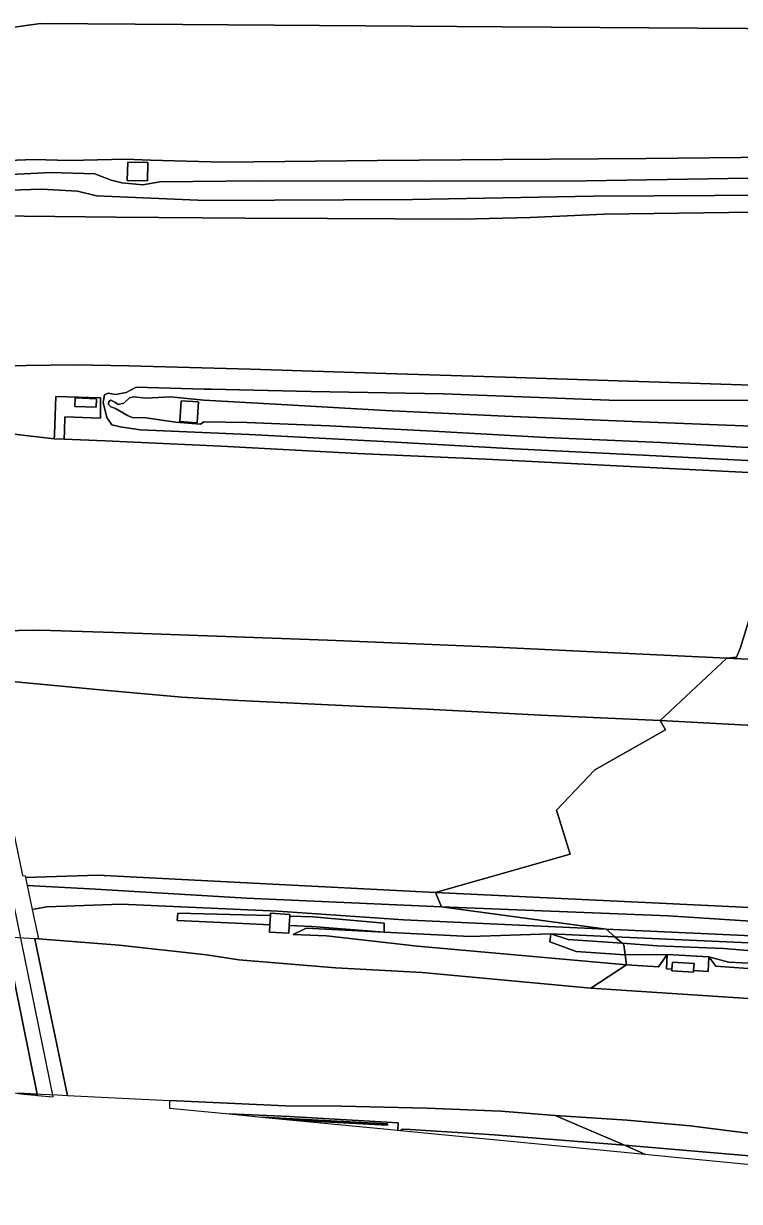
# Model space of a CAD drawing. Extents: x 160203 to 161530, y 379528 to 381797.
# Drawn here: x 160995.1 to 161054.7, y 379560 to 379658.1 of the extents above; entities that cross this region are included whole.
import ezdxf

# ---------------------------------------------------------------- set-up
doc = ezdxf.new("R2010")
doc.units = 0
for name, color, linetype in [('IMGEO_Berm_groen', 7, 'Continuous'), ('IMGEO_Berm_open', 7, 'Continuous'), ('IMGEO_Geluidsscherm', 7, 'Continuous'), ('IMGEO_Grasland_overig', 7, 'Continuous'), ('IMGEO_Groenvoorziening', 7, 'Continuous'), ('IMGEO_Muur', 7, 'Continuous'), ('IMGEO_Rijbaan_autosnelweg', 7, 'Continuous'), ('IMGEO_Rijbaan_autoweg', 7, 'Continuous'), ('IMGEO_Struiken', 7, 'Continuous'), ('IMGEO_Terreindeel_gesloten', 7, 'Continuous'), ('IMGEO_Terreindeel_open', 7, 'Continuous')]:
    doc.layers.add(name, color=color, linetype=linetype)

msp = doc.modelspace()

# ---------------------------------------------------------------- linework, layer by layer
at = {"layer": 'IMGEO_Berm_groen'}
for points in [[(160994.003, 379645.508), (160997.356, 379645.672), (161000.996, 379645.558), (161002.362, 379645.03), (161003.252, 379644.825), (161005.002, 379644.654), (161006.425, 379644.896), (161014.667, 379644.984), (161028.573, 379644.945), (161041.916, 379644.992), (161057.126, 379645.224), (161065.73, 379645.35), (161065.344, 379647.052), (161057.446, 379646.945), (161046.92, 379646.848), (161034.972, 379646.746), (161024.535, 379646.68), (161011.667, 379646.545), (161005.647, 379646.702), (161003.542, 379646.783), (160998.887, 379646.678), (160995.918, 379646.771), (160993.819, 379646.668)], [(161057.431, 379627.906), (161035.216, 379628.617), (161025.242, 379628.936), (161013.961, 379629.304), (161003.827, 379629.569), (160999.32, 379629.663), (160993.267, 379629.566)], [(161056.963, 379621.61), (161046.109, 379622.164), (161035.967, 379622.647), (161025.039, 379623.261), (161013.843, 379623.844), (161004.769, 379624.242), (161003.108, 379624.488), (161002.425, 379624.663), (161001.993, 379625.255), (161001.707, 379626.529), (161001.808, 379627.152), (161002.104, 379627.286), (161002.727, 379627.185), (161003.601, 379627.351), (161004.445, 379627.784), (161010.109, 379627.641), (161010.286, 379627.637), (161010.703, 379627.627), (161019.005, 379627.435), (161030.035, 379627.252), (161044.566, 379626.696), (161056.308, 379626.722)], [(160994.275, 379623.872), (160997.612, 379623.499), (160997.641, 379623.84), (160997.763, 379627.027), (161001.484, 379626.907), (161001.461, 379625.217), (160998.51, 379625.325), (160998.485, 379624.154), (160998.443, 379623.464), (161001.853, 379623.321), (161011.521, 379622.881), (161022.894, 379622.269), (161033.599, 379621.788), (161044.483, 379621.248), (161056.568, 379620.639)], [(161055.752, 379624.541), (161045.788, 379624.921), (161035.157, 379625.372), (161025.222, 379625.841), (161016.058, 379626.372), (161010.068, 379626.707), (161007.309, 379626.993), (161005.278, 379626.867), (161004.211, 379626.997), (161003.9, 379626.907), (161003.427, 379626.461), (161002.938, 379626.355), (161002.656, 379626.532), (161002.344, 379626.724), (161002.166, 379626.604), (161002.137, 379626.337), (161002.331, 379626.145), (161002.732, 379626.013), (161003.727, 379625.439), (161004.098, 379625.262), (161005.255, 379625.251), (161007.746, 379624.89), (161009.808, 379624.719), (161010.089, 379624.898), (161013.662, 379624.851), (161020.557, 379624.579), (161029.172, 379624.121), (161038.573, 379623.605), (161048.151, 379623.195), (161055.862, 379622.748)], [(161136.412, 379601.107), (161123.613, 379601.704), (161114.346, 379602.214), (161103.376, 379602.789), (161090.704, 379603.395), (161081.92, 379603.821), (161071.806, 379604.338), (161061.895, 379604.839), (161053.636, 379605.215), (161048.083, 379600.029), (161056.357, 379599.598), (161063.443, 379599.248), (161074.048, 379598.765), (161086.864, 379598.134), (161096.089, 379597.708), (161101.502, 379597.421), (161113.394, 379596.856), (161125.516, 379596.24), (161135.994, 379595.715)], [(161142.388, 379580.152), (161131.173, 379580.648), (161120.112, 379581.234), (161110.35, 379581.72), (161100.626, 379582.206), (161090.517, 379582.704), (161083.661, 379583.091), (161075.108, 379583.463), (161065.526, 379583.898), (161056.15, 379584.422), (161029.386, 379585.706), (161029.883, 379584.517), (161048.744, 379583.754), (161060.339, 379583.024), (161073.6, 379582.338), (161088.944, 379581.669), (161103.478, 379580.921), (161116.533, 379580.261), (161128.815, 379579.766), (161142.758, 379579.004)], [(161060.339, 379583.024), (161048.744, 379583.754), (161029.883, 379584.517), (161043.595, 379582.653), (161059.372, 379581.938)], [(161059.372, 379581.938), (161043.595, 379582.653), (161044.303, 379582.022), (161055.49, 379581.509)], [(161058.485, 379579.163), (161052.732, 379579.557), (161052.154, 379580.333), (161052.079, 379579.127), (161050.88, 379579.202), (161050.871, 379579.068), (161049.065, 379579.182), (161049.073, 379579.315), (161048.612, 379579.344), (161048.687, 379580.55), (161047.958, 379579.511), (161045.289, 379579.679), (161042.307, 379577.741), (161055.46, 379576.883)], [(161135.527, 379576.59), (161131.234, 379576.58), (161130.334, 379575.546), (161116.482, 379576.584), (161108.048, 379576.943), (161100.392, 379577.639), (161085.61, 379578.177), (161071.221, 379579.056), (161053.791, 379579.888), (161052.154, 379580.333), (161052.732, 379579.557), (161058.485, 379579.163), (161072.979, 379577.498), (161087.475, 379576.351), (161098.06, 379575.622), (161112.968, 379574.438), (161129.561, 379572.767), (161144.712, 379571.725)], [(161056.052, 379565.583), (161050.587, 379566.283), (161045.338, 379566.731), (161039.332, 379567.124), (161045.132, 379564.646), (161055.839, 379563.735)]]:
    msp.add_lwpolyline(points, dxfattribs=at)
for points in [[(161005.378, 379644.975), (161003.708, 379645.014), (161003.744, 379646.535), (161005.413, 379646.497)], [(160989.986, 379643.614), (160989.991, 379642.154), (160995.113, 379642.039), (161002.748, 379641.963), (161013.526, 379641.882), (161020.391, 379641.832), (161031.569, 379641.798), (161037.262, 379641.937), (161043.413, 379642.196), (161053.805, 379642.351), (161061.166, 379642.391), (161057.724, 379643.773), (161042.514, 379643.69), (161027.452, 379643.429), (161010.226, 379643.338), (161001.151, 379643.721), (160999.548, 379644.13), (160996.553, 379644.297), (160991.395, 379644.131)], [(161009.637, 379626.573), (161009.521, 379624.828), (161008.086, 379624.922), (161008.201, 379626.668)], [(161053.636, 379605.215), (161034.405, 379606.14), (161020.393, 379606.728), (161003.46, 379607.335), (160996.432, 379607.547), (160991.039, 379607.484), (160991.843, 379603.531), (160991.537, 379603.567), (160991.548, 379603.518), (160991.737, 379603.509), (161001.45, 379602.58), (161008.243, 379601.966), (161012.988, 379601.702), (161022.774, 379601.217), (161028.674, 379600.968), (161038.149, 379600.483), (161048.083, 379600.029)], [(160995.237, 379586.951), (160995.376, 379586.279), (161000.583, 379586.014), (161013.632, 379585.23), (161029.883, 379584.517), (161029.386, 379585.706), (161014.202, 379586.468), (161001.242, 379587.148)], [(161025.105, 379582.393), (161032.271, 379582.049), (161038.996, 379582.265), (161044.303, 379582.022), (161043.595, 379582.653), (161026.722, 379583.423), (161016.252, 379584.157), (161003.204, 379584.733), (160997.008, 379584.504), (160995.79, 379584.28), (160996.296, 379581.84), (161003.023, 379581.308), (161010.305, 379580.502), (161013, 379580.109), (161021.055, 379579.439), (161028.278, 379579.04), (161042.307, 379577.741), (161045.289, 379579.679), (161027.881, 379581.248), (161020.292, 379582.096), (161017.534, 379582.205), (161018.6, 379582.742)], [(161015.63, 379583.779), (161013.329, 379583.847), (161007.922, 379583.981), (161007.871, 379583.377), (161013.326, 379583.115), (161015.586, 379583.023)], [(161015.586, 379583.023), (161013.326, 379583.115), (161007.871, 379583.377), (161007.922, 379583.981), (161013.329, 379583.847), (161015.63, 379583.779), (161015.641, 379583.976), (161017.25, 379583.884), (161017.241, 379583.732), (161019.16, 379583.675), (161025.092, 379583.161), (161025.105, 379582.393), (161019.074, 379582.88), (161017.196, 379582.957), (161017.159, 379582.309), (161015.55, 379582.401)], [(161017.241, 379583.732), (161017.196, 379582.957), (161019.074, 379582.88), (161025.105, 379582.393), (161025.092, 379583.161), (161019.16, 379583.675)], [(161044.913, 379581.478), (161047.828, 379581.276), (161053.374, 379581.04), (161057.784, 379580.668), (161068.851, 379579.863), (161095.677, 379578.566), (161113.025, 379577.571), (161131.234, 379576.58), (161132.241, 379577.673), (161128.361, 379577.865), (161114.035, 379578.676), (161102.629, 379579.142), (161101.869, 379578.368), (161101.758, 379578.298), (161100.141, 379578.465), (161100.113, 379578.539), (161099.844, 379579.15), (161083.818, 379580.131), (161068.594, 379580.774), (161055.49, 379581.509), (161044.303, 379582.022)], [(161131.234, 379576.58), (161113.025, 379577.571), (161095.677, 379578.566), (161068.851, 379579.863), (161057.784, 379580.668), (161053.374, 379581.04), (161047.828, 379581.276), (161044.913, 379581.478), (161045.053, 379581.353), (161045.173, 379580.505), (161048.687, 379580.55), (161052.154, 379580.333), (161053.791, 379579.888), (161071.221, 379579.056), (161085.61, 379578.177), (161100.392, 379577.639), (161108.048, 379576.943), (161116.482, 379576.584), (161130.334, 379575.546)], [(161045.289, 379579.679), (161047.958, 379579.511), (161048.687, 379580.55), (161045.173, 379580.505)], [(161026.454, 379565.878), (161026.625, 379566.003), (161027.278, 379565.976), (161034.277, 379565.526), (161045.132, 379564.646), (161039.332, 379567.124), (161034.823, 379567.5), (161028.655, 379567.731), (161021.535, 379567.898), (161016.895, 379567.938), (161007.232, 379568.387), (161007.227, 379567.736), (161012.19, 379567.256), (161017.192, 379567.037), (161026.281, 379566.506), (161026.226, 379565.9)], [(161026.454, 379565.878), (161046.821, 379563.91), (161045.132, 379564.646), (161034.277, 379565.526), (161027.278, 379565.976), (161026.625, 379566.003)]]:
    msp.add_lwpolyline(points, close=True, dxfattribs=at)
at = {"layer": 'IMGEO_Berm_open'}
msp.add_lwpolyline([(160994.626, 379568.994), (160996.203, 379568.92), (160991.115, 379593.962)], dxfattribs=at)
msp.add_lwpolyline([(160996.228, 379568.799), (160996.203, 379568.92), (160994.626, 379568.994), (160994.638, 379568.952), (160995.074, 379568.91), (160996.04, 379568.817)], close=True, dxfattribs=at)
at = {"layer": 'IMGEO_Geluidsscherm'}
msp.add_lwpolyline([(161016.073, 379566.881), (161021.178, 379566.61), (161025.382, 379566.373)], dxfattribs=at)
at = {"layer": 'IMGEO_Grasland_overig'}
for points in [[(160993.819, 379646.668), (160995.918, 379646.771), (160998.887, 379646.678), (161003.542, 379646.783), (161005.647, 379646.702), (161011.667, 379646.545), (161024.535, 379646.68), (161034.972, 379646.746), (161046.92, 379646.848), (161057.446, 379646.945), (161065.344, 379647.052), (161059.344, 379657.651), (161034.97, 379657.801), (161008.314, 379658.003), (160996.483, 379658.08), (160992.482, 379657.532)], [(160991.395, 379644.131), (160996.553, 379644.297), (160999.548, 379644.13), (161001.151, 379643.721), (161010.226, 379643.338), (161027.452, 379643.429), (161042.514, 379643.69), (161057.724, 379643.773), (161065.73, 379645.35), (161057.126, 379645.224), (161041.916, 379644.992), (161028.573, 379644.945), (161014.667, 379644.984), (161006.425, 379644.896), (161005.002, 379644.654), (161003.252, 379644.825), (161002.362, 379645.03), (161000.996, 379645.558), (160997.356, 379645.672), (160994.003, 379645.508)], [(161056.308, 379626.722), (161044.566, 379626.696), (161030.035, 379627.252), (161019.005, 379627.435), (161010.703, 379627.627), (161010.286, 379627.637), (161010.109, 379627.641), (161004.445, 379627.784), (161003.601, 379627.351), (161002.727, 379627.185), (161002.104, 379627.286), (161001.808, 379627.152), (161001.707, 379626.529), (161001.993, 379625.255), (161002.425, 379624.663), (161003.108, 379624.488), (161004.769, 379624.242), (161013.843, 379623.844), (161025.039, 379623.261), (161035.967, 379622.647), (161046.109, 379622.164), (161056.963, 379621.61)], [(161055.862, 379622.748), (161048.151, 379623.195), (161038.573, 379623.605), (161029.172, 379624.121), (161020.557, 379624.579), (161013.662, 379624.851), (161010.089, 379624.898), (161009.808, 379624.719), (161007.746, 379624.89), (161005.255, 379625.251), (161004.098, 379625.262), (161003.727, 379625.439), (161002.732, 379626.013), (161002.331, 379626.145), (161002.137, 379626.337), (161002.166, 379626.604), (161002.344, 379626.724), (161002.656, 379626.532), (161002.938, 379626.355), (161003.427, 379626.461), (161003.9, 379626.907), (161004.211, 379626.997), (161005.278, 379626.867), (161007.309, 379626.993), (161010.068, 379626.707), (161016.058, 379626.372), (161025.222, 379625.841), (161035.157, 379625.372), (161045.788, 379624.921), (161055.752, 379624.541)]]:
    msp.add_lwpolyline(points, dxfattribs=at)
for points in [[(160995.79, 379584.28), (160997.008, 379584.504), (161003.204, 379584.733), (161016.252, 379584.157), (161026.722, 379583.423), (161043.595, 379582.653), (161029.883, 379584.517), (161013.632, 379585.23), (161000.583, 379586.014), (160995.376, 379586.279)], [(161038.996, 379582.265), (161032.271, 379582.049), (161025.105, 379582.393), (161018.6, 379582.742), (161017.534, 379582.205), (161020.292, 379582.096), (161027.881, 379581.248), (161045.289, 379579.679), (161045.173, 379580.505), (161041.097, 379580.796), (161038.887, 379581.609)], [(161087.574, 379559.972), (161079.004, 379561.081), (161065.613, 379562.834), (161055.839, 379563.735), (161045.132, 379564.646), (161046.821, 379563.91), (161049.04, 379563.696)]]:
    msp.add_lwpolyline(points, close=True, dxfattribs=at)
at = {"layer": 'IMGEO_Groenvoorziening'}
msp.add_lwpolyline([(160992.482, 379657.532), (160996.483, 379658.08), (161008.314, 379658.003), (161034.97, 379657.801), (161059.344, 379657.651), (161068.772, 379657.317), (161078.972, 379656.686), (161087.465, 379656.083), (161096.842, 379655.615), (161106.959, 379655.312), (161115.225, 379655.172), (161124.272, 379655.145), (161134.091, 379655.316), (161144.042, 379655.579)], dxfattribs=at)
at = {"layer": 'IMGEO_Muur'}
msp.add_lwpolyline([(161014.92, 379566.993), (161017.225, 379566.77), (161021.176, 379566.56), (161025.387, 379566.323), (161025.392, 379566.423), (161021.181, 379566.66)], close=True, dxfattribs=at)
at = {"layer": 'IMGEO_Rijbaan_autosnelweg'}
for points in [[(160991.039, 379607.484), (160996.432, 379607.547), (161003.46, 379607.335), (161020.393, 379606.728), (161034.405, 379606.14), (161053.636, 379605.215), (161054.437, 379605.292), (161054.76, 379606.02), (161055.83, 379609.52), (161055.858, 379613.053), (161056.765, 379616.629), (161056.568, 379620.639), (161044.483, 379621.248), (161033.599, 379621.788), (161022.894, 379622.269), (161011.521, 379622.881), (161001.853, 379623.321), (160998.443, 379623.464), (160997.612, 379623.499), (160994.275, 379623.872)], [(161140.174, 379616.532), (161126.604, 379617.187), (161115.778, 379617.729), (161105.52, 379618.229), (161091.95, 379618.918), (161079.803, 379619.508), (161067.614, 379620.115), (161056.568, 379620.639), (161056.765, 379616.629), (161055.858, 379613.053), (161055.83, 379609.52), (161054.76, 379606.02), (161054.437, 379605.292), (161053.636, 379605.215), (161061.895, 379604.839), (161071.806, 379604.338), (161081.92, 379603.821), (161090.704, 379603.395), (161103.376, 379602.789), (161114.346, 379602.214), (161123.613, 379601.704), (161136.412, 379601.107)], [(161056.357, 379599.598), (161048.083, 379600.029), (161048.547, 379599.263), (161042.657, 379595.935), (161039.466, 379592.573), (161040.587, 379588.891), (161029.386, 379585.706), (161056.15, 379584.422)]]:
    msp.add_lwpolyline(points, dxfattribs=at)
msp.add_lwpolyline([(160991.548, 379603.518), (160994.912, 379587.411), (160994.974, 379587.116), (160995.206, 379587.102), (160995.237, 379586.951), (161001.242, 379587.148), (161014.202, 379586.468), (161029.386, 379585.706), (161040.587, 379588.891), (161039.466, 379592.573), (161042.657, 379595.935), (161048.547, 379599.263), (161048.083, 379600.029), (161038.149, 379600.483), (161028.674, 379600.968), (161022.774, 379601.217), (161012.988, 379601.702), (161008.243, 379601.966), (161001.45, 379602.58), (160991.737, 379603.509)], close=True, dxfattribs=at)
at = {"layer": 'IMGEO_Rijbaan_autoweg'}
for points in [[(161139.302, 379642.416), (161124.579, 379642.32), (161112.191, 379642.3), (161099.596, 379642.372), (161091.094, 379642.399), (161072.989, 379642.38), (161061.166, 379642.391), (161053.805, 379642.351), (161043.413, 379642.196), (161037.262, 379641.937), (161031.569, 379641.798), (161020.391, 379641.832), (161013.526, 379641.882), (161002.748, 379641.963), (160995.113, 379642.039), (160989.991, 379642.154)], [(160993.267, 379629.566), (160999.32, 379629.663), (161003.827, 379629.569), (161013.961, 379629.304), (161025.242, 379628.936), (161035.216, 379628.617), (161057.431, 379627.906), (161069.311, 379627.707), (161082.056, 379627.6), (161096.431, 379627.56), (161110.725, 379627.52), (161123.989, 379627.569), (161139.339, 379627.603)], [(161055.46, 379576.883), (161042.307, 379577.741), (161028.278, 379579.04), (161021.055, 379579.439), (161013, 379580.109), (161010.305, 379580.502), (161003.023, 379581.308), (160996.296, 379581.84), (160995.99, 379581.846), (160996.998, 379577.025), (160997.694, 379573.698), (160998.386, 379570.389), (160998.669, 379569.039), (160998.721, 379568.789), (161007.232, 379568.387), (161016.895, 379567.938), (161021.535, 379567.898), (161028.655, 379567.731), (161034.823, 379567.5), (161039.332, 379567.124), (161045.338, 379566.731), (161050.587, 379566.283), (161056.052, 379565.583)]]:
    msp.add_lwpolyline(points, dxfattribs=at)
msp.add_lwpolyline([(160993.854, 379569.028), (160997.895, 379568.84), (160998.721, 379568.789), (160998.669, 379569.039), (160998.386, 379570.389), (160997.694, 379573.698), (160996.998, 379577.025), (160995.99, 379581.846), (160993.725, 379581.972), (160982.598, 379582.36), (160983.453, 379577.692), (160984.057, 379574.389), (160984.166, 379573.794), (160985.451, 379574.139), (160986.637, 379569.726), (160989.064, 379569.491), (160992.688, 379569.141)], close=True, dxfattribs=at)
at = {"layer": 'IMGEO_Struiken'}
for points in [[(161044.913, 379581.478), (161040.427, 379581.789), (161038.996, 379582.265), (161038.887, 379581.609), (161041.097, 379580.796), (161045.173, 379580.505), (161045.053, 379581.353)], [(161038.996, 379582.265), (161040.427, 379581.789), (161044.913, 379581.478), (161044.303, 379582.022)]]:
    msp.add_lwpolyline(points, close=True, dxfattribs=at)
at = {"layer": 'IMGEO_Terreindeel_gesloten'}
for points in [[(161005.378, 379644.975), (161005.413, 379646.497), (161003.744, 379646.535), (161003.708, 379645.014)], [(160997.536, 379568.672), (160982.153, 379644.021), (160982.142, 379644.022), (160980.878, 379644.084), (160980.901, 379643.971), (160986.011, 379619.113), (160991.115, 379593.962), (160996.203, 379568.92), (160996.228, 379568.799)], [(161009.637, 379626.573), (161008.201, 379626.668), (161008.086, 379624.922), (161009.521, 379624.828)], [(161015.63, 379583.779), (161015.586, 379583.023), (161015.55, 379582.401), (161017.159, 379582.309), (161017.196, 379582.957), (161017.241, 379583.732), (161017.25, 379583.884), (161015.641, 379583.976)], [(161050.88, 379579.202), (161052.079, 379579.127), (161052.154, 379580.333), (161048.687, 379580.55), (161048.612, 379579.344), (161049.073, 379579.315), (161049.111, 379579.906), (161050.917, 379579.792)], [(161049.073, 379579.315), (161049.065, 379579.182), (161050.871, 379579.068), (161050.88, 379579.202), (161050.917, 379579.792), (161049.111, 379579.906)], [(161012.19, 379567.256), (161014.92, 379566.993), (161021.181, 379566.66), (161025.392, 379566.423), (161025.387, 379566.323), (161021.176, 379566.56), (161017.225, 379566.77), (161026.226, 379565.9), (161026.281, 379566.506), (161017.192, 379567.037)]]:
    msp.add_lwpolyline(points, close=True, dxfattribs=at)
at = {"layer": 'IMGEO_Terreindeel_open'}
for points in [[(160998.443, 379623.464), (160998.485, 379624.154), (160998.51, 379625.325), (161001.461, 379625.217), (161001.484, 379626.907), (160997.763, 379627.027), (160997.641, 379623.84), (160997.612, 379623.499)], [(161001.116, 379626.119), (161001.144, 379626.827), (160999.372, 379626.899), (160999.343, 379626.191)], [(161001.116, 379626.119), (160999.343, 379626.191), (160999.372, 379626.899), (161001.144, 379626.827)]]:
    msp.add_lwpolyline(points, close=True, dxfattribs=at)

doc.saveas('drawing.dxf')
